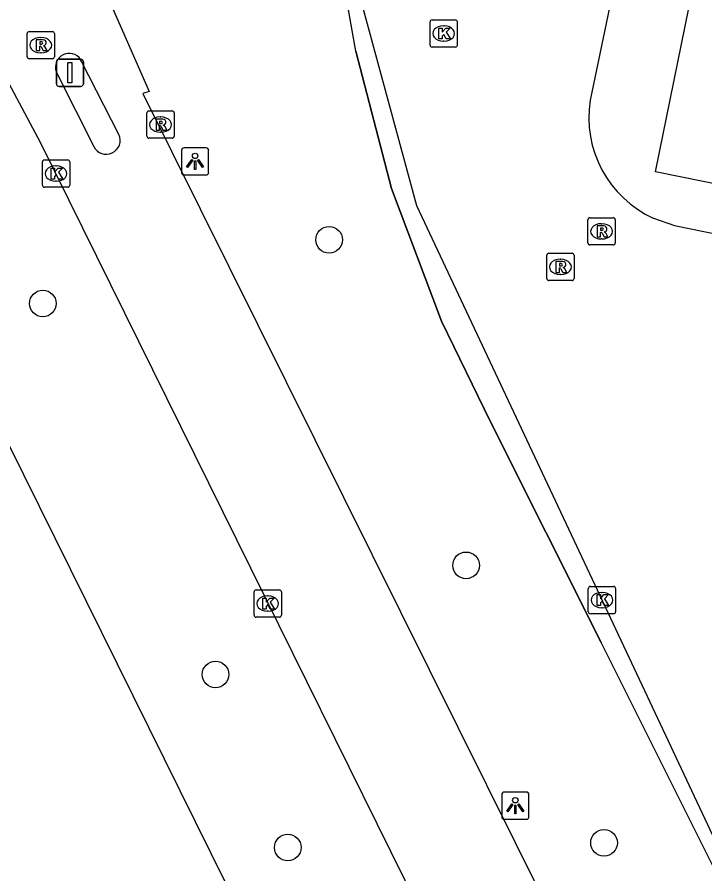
# Model space of a CAD drawing. Extents: x 157692 to 159670, y 381454 to 383289.
# Drawn here: x 158478.58 to 158503.8, y 381881.94 to 381913.38 of the extents above; entities that cross this region are included whole.
import ezdxf

# ---------------------------------------------------------------- set-up
doc = ezdxf.new("R2010")
doc.units = 0
for name, color, linetype in [('IMGEO_Afsluitpaal', 7, 'Continuous'), ('IMGEO_Berm_groen', 7, 'Continuous'), ('IMGEO_Boom', 7, 'Continuous'), ('IMGEO_Fietspad_gesloten', 7, 'Continuous'), ('IMGEO_Groenvoorziening', 7, 'Continuous'), ('IMGEO_Hek', 7, 'Continuous'), ('IMGEO_Kolk', 7, 'Continuous'), ('IMGEO_Lichtpunt', 7, 'Continuous'), ('IMGEO_Pand', 7, 'Continuous'), ('IMGEO_Rijbaan_lokaal_open', 7, 'Continuous'), ('IMGEO_Rioolput', 7, 'Continuous')]:
    doc.layers.add(name, color=color, linetype=linetype)

msp = doc.modelspace()

# ---------------------------------------------------------------- linework, layer by layer
at = {"layer": 'IMGEO_Afsluitpaal'}
for p, q in [((158480.021, 381910.934), (158480.021, 381911.734)), ((158480.021, 381911.734), (158480.021, 381910.934)), ((158480.121, 381911.834), (158480.911, 381911.834)), ((158480.911, 381911.834), (158480.121, 381911.834)), ((158481.011, 381911.734), (158481.011, 381910.934)), ((158481.011, 381910.934), (158481.011, 381911.734)), ((158480.911, 381910.834), (158480.121, 381910.834)), ((158480.121, 381910.834), (158480.911, 381910.834))]:
    msp.add_line(p, q, dxfattribs=at)
msp.add_lwpolyline([(158480.441, 381911.709), (158480.591, 381911.709), (158480.591, 381910.959), (158480.441, 381910.959), (158480.441, 381911.709)], dxfattribs=at)
for centre, start, end in [((158480.121, 381911.734), 90, 180), ((158480.121, 381911.734), 90, 180), ((158480.911, 381911.734), 0, 90), ((158480.911, 381911.734), 360, 90), ((158480.121, 381910.934), 180, 270), ((158480.121, 381910.934), 180, 270), ((158480.911, 381910.934), 270, 0), ((158480.911, 381910.934), 270, 0)]:
    msp.add_arc(centre, 0.1, start, end, dxfattribs=at)
at = {"layer": 'IMGEO_Berm_groen'}
msp.add_lwpolyline([(158473.086, 381908.164), (158500, 381853.744), (158502.7, 381848.284), (158517.225, 381818.911)], dxfattribs=at)
at = {"layer": 'IMGEO_Boom'}
for centre in [(158490.023, 381905.206), (158479.526, 381902.868), (158495.047, 381893.258), (158485.859, 381889.254), (158488.507, 381882.904), (158500.105, 381883.076)]:
    msp.add_circle(centre, 0.489, dxfattribs=at)
at = {"layer": 'IMGEO_Fietspad_gesloten'}
for points in [[(158481.872, 381914.195), (158483.426, 381910.65), (158483.198, 381910.569), (158500, 381876.738), (158526.79, 381822.796)], [(158482.315, 381909.068), (158480.94, 381911.742), (158480.856, 381911.897)], [(158480.046, 381911.291), (158481.395, 381908.63)], [(158522.984, 381820.695), (158500, 381867.143), (158479.458, 381908.75), (158478.283, 381910.956)]]:
    msp.add_lwpolyline(points, dxfattribs=at)
for centre, radius, start, end in [((158480.496, 381911.533), 0.511, 45.3052, 208.2987), ((158481.853, 381908.854), 0.509, 206.0661, 24.8509)]:
    msp.add_arc(centre, radius, start, end, dxfattribs=at)
at = {"layer": 'IMGEO_Groenvoorziening'}
msp.add_lwpolyline([(158531.578, 381827.232), (158531.243, 381827.901), (158502.7, 381885.02), (158500, 381890.423), (158495.939, 381898.528), (158494.143, 381902.22), (158492.315, 381907.092), (158491.006, 381912.128), (158489.697, 381919.532)], dxfattribs=at)
at = {"layer": 'IMGEO_Hek'}
for points in [[(158491.006, 381912.128), (158492.315, 381907.092), (158494.143, 381902.22), (158495.939, 381898.528)], [(158495.939, 381898.528), (158500, 381890.423)]]:
    msp.add_lwpolyline(points, dxfattribs=at)
at = {"layer": 'IMGEO_Kolk'}
for p, q in [((158493.725, 381912.35), (158493.725, 381913.202)), ((158493.8, 381913.276), (158494.652, 381913.276)), ((158494.726, 381913.202), (158494.726, 381912.35)), ((158494.213, 381913.056), (158494.238, 381913.056)), ((158494.652, 381912.276), (158493.8, 381912.276)), ((158494.236, 381912.496), (158494.211, 381912.496)), ((158479.585, 381908.134), (158480.437, 381908.134)), ((158479.51, 381907.208), (158479.51, 381908.06)), ((158479.998, 381907.914), (158480.023, 381907.914)), ((158480.511, 381908.06), (158480.511, 381907.208)), ((158480.021, 381907.354), (158479.996, 381907.354)), ((158480.437, 381907.134), (158479.585, 381907.134)), ((158499.53, 381891.558), (158499.53, 381892.41)), ((158499.605, 381892.484), (158500.457, 381892.484)), ((158500.531, 381892.41), (158500.531, 381891.558)), ((158487.272, 381891.429), (158487.272, 381892.281)), ((158487.347, 381892.355), (158488.199, 381892.355)), ((158487.76, 381892.135), (158487.785, 381892.135)), ((158488.273, 381892.281), (158488.273, 381891.429)), ((158500.018, 381892.264), (158500.043, 381892.264)), ((158487.783, 381891.575), (158487.758, 381891.575)), ((158500.457, 381891.484), (158499.605, 381891.484)), ((158500.041, 381891.704), (158500.016, 381891.704)), ((158488.199, 381891.355), (158487.347, 381891.355))]:
    msp.add_line(p, q, dxfattribs=at)
for points in [[(158493.725, 381912.35), (158493.725, 381913.202)], [(158493.8, 381913.276), (158494.652, 381913.276)], [(158494.726, 381913.202), (158494.726, 381912.35)], [(158494.046, 381912.976), (158494.169, 381912.976), (158494.169, 381912.825), (158494.299, 381912.976), (158494.463, 381912.976), (158494.317, 381912.825), (158494.47, 381912.576), (158494.318, 381912.576), (158494.233, 381912.74), (158494.169, 381912.673), (158494.169, 381912.576), (158494.046, 381912.576), (158494.046, 381912.976)], [(158494.652, 381912.276), (158493.8, 381912.276)], [(158479.585, 381908.134), (158480.437, 381908.134)], [(158479.51, 381907.208), (158479.51, 381908.06)], [(158479.831, 381907.834), (158479.954, 381907.834), (158479.954, 381907.683), (158480.084, 381907.834), (158480.248, 381907.834), (158480.102, 381907.683), (158480.255, 381907.434), (158480.103, 381907.434), (158480.018, 381907.598), (158479.954, 381907.531), (158479.954, 381907.434), (158479.831, 381907.434), (158479.831, 381907.834)], [(158480.511, 381908.06), (158480.511, 381907.208)], [(158480.437, 381907.134), (158479.585, 381907.134)], [(158499.53, 381891.558), (158499.53, 381892.41)], [(158499.605, 381892.484), (158500.457, 381892.484)], [(158500.531, 381892.41), (158500.531, 381891.558)], [(158487.272, 381891.429), (158487.272, 381892.281)], [(158487.347, 381892.355), (158488.199, 381892.355)], [(158488.273, 381892.281), (158488.273, 381891.429)], [(158499.851, 381892.184), (158499.974, 381892.184), (158499.974, 381892.033), (158500.104, 381892.184), (158500.268, 381892.184), (158500.122, 381892.033), (158500.275, 381891.784), (158500.123, 381891.784), (158500.038, 381891.948), (158499.974, 381891.881), (158499.974, 381891.784), (158499.851, 381891.784), (158499.851, 381892.184)], [(158487.593, 381892.055), (158487.716, 381892.055), (158487.716, 381891.904), (158487.846, 381892.055), (158488.01, 381892.055), (158487.864, 381891.904), (158488.017, 381891.655), (158487.865, 381891.655), (158487.78, 381891.819), (158487.716, 381891.752), (158487.716, 381891.655), (158487.593, 381891.655), (158487.593, 381892.055)], [(158500.457, 381891.484), (158499.605, 381891.484)], [(158488.199, 381891.355), (158487.347, 381891.355)]]:
    msp.add_lwpolyline(points, dxfattribs=at)
for centre, start, end in [((158493.802, 381913.2), 91.552, 178.448), ((158493.802, 381913.2), 91.552, 178.448), ((158494.65, 381913.2), 1.552, 88.448), ((158494.65, 381913.2), 1.552, 88.448), ((158493.802, 381912.352), 181.552, 268.448), ((158493.802, 381912.352), 181.552, 268.448), ((158494.65, 381912.352), 271.552, 358.448), ((158494.65, 381912.352), 271.552, 358.448), ((158479.587, 381908.058), 91.552, 178.448), ((158479.587, 381908.058), 91.552, 178.448), ((158480.435, 381908.058), 1.552, 88.448), ((158480.435, 381908.058), 1.552, 88.448), ((158479.587, 381907.21), 181.552, 268.448), ((158479.587, 381907.21), 181.552, 268.448), ((158480.435, 381907.21), 271.552, 358.448), ((158480.435, 381907.21), 271.552, 358.448), ((158499.607, 381892.408), 91.552, 178.448), ((158499.607, 381892.408), 91.552, 178.448), ((158500.455, 381892.408), 1.552, 88.448), ((158500.455, 381892.408), 1.552, 88.448), ((158487.349, 381892.279), 91.552, 178.448), ((158487.349, 381892.279), 91.552, 178.448), ((158488.197, 381892.279), 1.552, 88.448), ((158488.197, 381892.279), 1.552, 88.448), ((158499.607, 381891.56), 181.552, 268.448), ((158499.607, 381891.56), 181.552, 268.448), ((158500.455, 381891.56), 271.552, 358.448), ((158500.455, 381891.56), 271.552, 358.448), ((158487.349, 381891.431), 181.552, 268.448), ((158487.349, 381891.431), 181.552, 268.448), ((158488.197, 381891.431), 271.552, 358.448), ((158488.197, 381891.431), 271.552, 358.448)]:
    msp.add_arc(centre, 0.0765, start, end, dxfattribs=at)
for centre, major_axis, ratio, start_param, end_param in [((158494.212, 381912.776), (-0.387, 0.002), 0.722429, 4.712389, 7.853982), ((158494.237, 381912.776), (-0.39, 0.002), 0.717154, 1.570796, 4.712389), ((158479.997, 381907.634), (-0.387, 0.002), 0.722429, 4.712389, 7.853982), ((158480.022, 381907.634), (-0.39, 0.002), 0.717154, 1.570796, 4.712389), ((158487.759, 381891.855), (-0.387, 0.002), 0.722429, 4.712389, 7.853982), ((158487.784, 381891.855), (-0.39, 0.002), 0.717154, 1.570796, 4.712389), ((158500.017, 381891.984), (-0.387, 0.002), 0.722429, 4.712389, 7.853982), ((158500.042, 381891.984), (-0.39, 0.002), 0.717154, 1.570796, 4.712389)]:
    msp.add_ellipse(centre, major_axis=major_axis, ratio=ratio, start_param=start_param, end_param=end_param, dxfattribs=at)
at = {"layer": 'IMGEO_Lichtpunt'}
for p, q in [((158484.611, 381908.486), (158484.611, 381907.679)), ((158484.611, 381908.486), (158484.611, 381907.679)), ((158485.513, 381908.581), (158484.705, 381908.581)), ((158485.513, 381908.581), (158484.705, 381908.581)), ((158485.607, 381907.679), (158485.607, 381908.486)), ((158485.607, 381907.679), (158485.607, 381908.486)), ((158484.705, 381907.585), (158485.513, 381907.585)), ((158484.705, 381907.585), (158485.513, 381907.585)), ((158496.354, 381884.842), (158496.354, 381884.035)), ((158496.354, 381884.842), (158496.354, 381884.035)), ((158497.256, 381884.937), (158496.448, 381884.937)), ((158497.256, 381884.937), (158496.448, 381884.937)), ((158497.35, 381884.035), (158497.35, 381884.842)), ((158497.35, 381884.035), (158497.35, 381884.842)), ((158496.448, 381883.941), (158497.256, 381883.941)), ((158496.448, 381883.941), (158497.256, 381883.941))]:
    msp.add_line(p, q, dxfattribs=at)
for points in [[(158484.985, 381908.15), (158485.024, 381908.122), (158484.836, 381907.86), (158484.798, 381907.887), (158484.985, 381908.15)], [(158485.087, 381908.102), (158485.134, 381908.102), (158485.134, 381907.78), (158485.087, 381907.78), (158485.087, 381908.102)], [(158485.197, 381908.122), (158485.235, 381908.149), (158485.422, 381907.887), (158485.383, 381907.859), (158485.197, 381908.122)], [(158496.728, 381884.506), (158496.767, 381884.478), (158496.579, 381884.216), (158496.541, 381884.243), (158496.728, 381884.506)], [(158496.83, 381884.458), (158496.877, 381884.458), (158496.877, 381884.136), (158496.83, 381884.136), (158496.83, 381884.458)], [(158496.94, 381884.478), (158496.978, 381884.505), (158497.165, 381884.243), (158497.126, 381884.215), (158496.94, 381884.478)]]:
    msp.add_lwpolyline(points, dxfattribs=at)
for centre in [(158485.11, 381908.284), (158496.853, 381884.64)]:
    msp.add_circle(centre, 0.0994, dxfattribs=at)
for centre, start, end in [((158484.705, 381908.486), 90, 180), ((158484.705, 381908.486), 90, 180), ((158485.513, 381908.486), 0, 90), ((158485.513, 381908.486), 0, 90), ((158484.705, 381907.679), 180, 270), ((158484.705, 381907.679), 180, 270), ((158485.513, 381907.679), 270, 0), ((158485.513, 381907.679), 270, 360), ((158496.448, 381884.842), 90, 180), ((158496.448, 381884.842), 90, 180), ((158497.256, 381884.842), 0, 90), ((158497.256, 381884.842), 0, 90), ((158496.448, 381884.035), 180, 270), ((158496.448, 381884.035), 180, 270), ((158497.256, 381884.035), 270, 0), ((158497.256, 381884.035), 270, 360)]:
    msp.add_arc(centre, 0.0946, start, end, dxfattribs=at)
at = {"layer": 'IMGEO_Pand'}
msp.add_lwpolyline([(158518.523, 381904.342), (158501.995, 381907.7), (158504.155, 381918.344), (158502.674, 381918.644), (158502.801, 381919.191), (158505.051, 381918.734), (158505.92, 381922.944), (158506.051, 381923.574), (158508.319, 381934.557), (158510.851, 381946.814)], dxfattribs=at)
at = {"layer": 'IMGEO_Rijbaan_lokaal_open'}
for points in [[(158491.219, 381929.278), (158492.177, 381929.035), (158492.488, 381928.764), (158494.804, 381926.956), (158495.221, 381926.868), (158496.07, 381930.877), (158496.196, 381931.498), (158503.605, 381929.886), (158502.458, 381924.328), (158501.376, 381918.907), (158499.595, 381910.326)], [(158518.732, 381858.285), (158517.01, 381857.37), (158504.286, 381882.924), (158493.241, 381906.447), (158489.697, 381919.532)], [(158501.914, 381905.995), (158502.692, 381905.725), (158518.182, 381902.565), (158518.523, 381904.342)]]:
    msp.add_lwpolyline(points, dxfattribs=at)
msp.add_arc((158503.629, 381909.7), 4.083, 171.1781, 245.1549, dxfattribs=at)
at = {"layer": 'IMGEO_Rioolput'}
for p, q in [((158479.025, 381912.848), (158479.877, 381912.848)), ((158478.95, 381911.922), (158478.95, 381912.774)), ((158479.438, 381912.628), (158479.463, 381912.628)), ((158479.951, 381912.774), (158479.951, 381911.922)), ((158479.461, 381912.068), (158479.436, 381912.068)), ((158479.877, 381911.848), (158479.025, 381911.848)), ((158483.341, 381909.007), (158483.341, 381909.859)), ((158483.416, 381909.933), (158484.268, 381909.933)), ((158483.829, 381909.713), (158483.854, 381909.713)), ((158484.342, 381909.859), (158484.342, 381909.007)), ((158483.852, 381909.153), (158483.827, 381909.153)), ((158484.268, 381908.933), (158483.416, 381908.933)), ((158499.515, 381905.089), (158499.515, 381905.941)), ((158499.59, 381906.015), (158500.442, 381906.015)), ((158500.516, 381905.941), (158500.516, 381905.089)), ((158500.003, 381905.795), (158500.028, 381905.795)), ((158500.442, 381905.015), (158499.59, 381905.015)), ((158500.026, 381905.235), (158500.001, 381905.235)), ((158498.081, 381904.71), (158498.933, 381904.71)), ((158498.006, 381903.784), (158498.006, 381904.636)), ((158498.494, 381904.49), (158498.519, 381904.49)), ((158499.007, 381904.636), (158499.007, 381903.784)), ((158498.933, 381903.71), (158498.081, 381903.71)), ((158498.517, 381903.93), (158498.492, 381903.93))]:
    msp.add_line(p, q, dxfattribs=at)
for points in [[(158479.025, 381912.848), (158479.877, 381912.848)], [(158478.95, 381911.922), (158478.95, 381912.774)], [(158479.539, 381912.546), (158479.287, 381912.548), (158479.287, 381912.148)], [(158479.951, 381912.774), (158479.951, 381911.922)], [(158479.287, 381912.148), (158479.411, 381912.148), (158479.411, 381912.31), (158479.422, 381912.31)], [(158479.465, 381912.467), (158479.411, 381912.467), (158479.411, 381912.386)], [(158479.411, 381912.386), (158479.463, 381912.386)], [(158479.469, 381912.281), (158479.54, 381912.148), (158479.68, 381912.148), (158479.615, 381912.274)], [(158479.877, 381911.848), (158479.025, 381911.848)], [(158483.341, 381909.007), (158483.341, 381909.859)], [(158483.416, 381909.933), (158484.268, 381909.933)], [(158484.342, 381909.859), (158484.342, 381909.007)], [(158483.93, 381909.631), (158483.678, 381909.633), (158483.678, 381909.233)], [(158483.678, 381909.233), (158483.802, 381909.233), (158483.802, 381909.395), (158483.813, 381909.395)], [(158483.856, 381909.552), (158483.802, 381909.552), (158483.802, 381909.471)], [(158483.802, 381909.471), (158483.854, 381909.471)], [(158483.86, 381909.366), (158483.931, 381909.233), (158484.071, 381909.233), (158484.006, 381909.359)], [(158484.268, 381908.933), (158483.416, 381908.933)], [(158499.515, 381905.089), (158499.515, 381905.941)], [(158499.59, 381906.015), (158500.442, 381906.015)], [(158500.516, 381905.941), (158500.516, 381905.089)], [(158500.104, 381905.713), (158499.852, 381905.715), (158499.852, 381905.315)], [(158500.03, 381905.634), (158499.976, 381905.634), (158499.976, 381905.553)], [(158499.852, 381905.315), (158499.976, 381905.315), (158499.976, 381905.477), (158499.987, 381905.477)], [(158499.976, 381905.553), (158500.028, 381905.553)], [(158500.034, 381905.448), (158500.105, 381905.315), (158500.245, 381905.315), (158500.18, 381905.441)], [(158500.442, 381905.015), (158499.59, 381905.015)], [(158498.081, 381904.71), (158498.933, 381904.71)], [(158498.006, 381903.784), (158498.006, 381904.636)], [(158498.595, 381904.408), (158498.343, 381904.41), (158498.343, 381904.01)], [(158498.521, 381904.329), (158498.467, 381904.329), (158498.467, 381904.248)], [(158499.007, 381904.636), (158499.007, 381903.784)], [(158498.343, 381904.01), (158498.467, 381904.01), (158498.467, 381904.172), (158498.478, 381904.172)], [(158498.467, 381904.248), (158498.519, 381904.248)], [(158498.525, 381904.143), (158498.596, 381904.01), (158498.736, 381904.01), (158498.671, 381904.136)], [(158498.933, 381903.71), (158498.081, 381903.71)]]:
    msp.add_lwpolyline(points, dxfattribs=at)
for centre, radius, start, end in [((158479.027, 381912.772), 0.0765, 91.552, 178.448), ((158479.027, 381912.772), 0.0765, 91.552, 178.448), ((158479.875, 381912.772), 0.0765, 1.552, 88.448), ((158479.875, 381912.772), 0.0765, 1.552, 88.448), ((158479.538, 381912.436), 0.109, 350.3612, 89.416), ((158479.421, 381912.257), 0.0533, 26.0293, 88.6989), ((158479.447, 381912.575), 0.19, 274.7715, 282.9687), ((158479.471, 381912.371), 0.0964, 77.0061, 93.1865), ((158479.485, 381912.428), 0.0378, 276.6634, 79.6772), ((158479.536, 381912.436), 0.112, 277.5842, 350.9817), ((158479.52, 381912.221), 0.108, 29.5134, 73.7905), ((158479.027, 381911.924), 0.0765, 181.552, 268.448), ((158479.027, 381911.924), 0.0765, 181.552, 268.448), ((158479.875, 381911.924), 0.0765, 271.552, 358.448), ((158479.875, 381911.924), 0.0765, 271.552, 358.448), ((158483.418, 381909.857), 0.0765, 91.552, 178.448), ((158483.418, 381909.857), 0.0765, 91.552, 178.448), ((158484.266, 381909.857), 0.0765, 1.552, 88.448), ((158484.266, 381909.857), 0.0765, 1.552, 88.448), ((158483.812, 381909.342), 0.0533, 26.0293, 88.6989), ((158483.838, 381909.66), 0.19, 274.7715, 282.9687), ((158483.862, 381909.456), 0.0964, 77.0061, 93.1865), ((158483.876, 381909.513), 0.0378, 276.6634, 79.6772), ((158483.929, 381909.521), 0.109, 350.3612, 89.416), ((158483.927, 381909.521), 0.112, 277.5842, 350.9817), ((158483.911, 381909.306), 0.108, 29.5134, 73.7905), ((158483.418, 381909.009), 0.0765, 181.552, 268.448), ((158483.418, 381909.009), 0.0765, 181.552, 268.448), ((158484.266, 381909.009), 0.0765, 271.552, 358.448), ((158484.266, 381909.009), 0.0765, 271.552, 358.448), ((158499.592, 381905.939), 0.0765, 91.552, 178.448), ((158499.592, 381905.939), 0.0765, 91.552, 178.448), ((158500.44, 381905.939), 0.0765, 1.552, 88.448), ((158500.44, 381905.939), 0.0765, 1.552, 88.448), ((158500.036, 381905.538), 0.0964, 77.0061, 93.1865), ((158500.05, 381905.595), 0.0378, 276.6634, 79.6772), ((158500.103, 381905.603), 0.109, 350.3612, 89.416), ((158499.986, 381905.424), 0.0533, 26.0293, 88.6989), ((158500.012, 381905.742), 0.19, 274.7715, 282.9687), ((158500.101, 381905.603), 0.112, 277.5842, 350.9817), ((158500.085, 381905.388), 0.108, 29.5134, 73.7905), ((158499.592, 381905.091), 0.0765, 181.552, 268.448), ((158499.592, 381905.091), 0.0765, 181.552, 268.448), ((158500.44, 381905.091), 0.0765, 271.552, 358.448), ((158500.44, 381905.091), 0.0765, 271.552, 358.448), ((158498.083, 381904.634), 0.0765, 91.552, 178.448), ((158498.083, 381904.634), 0.0765, 91.552, 178.448), ((158498.931, 381904.634), 0.0765, 1.552, 88.448), ((158498.931, 381904.634), 0.0765, 1.552, 88.448), ((158498.527, 381904.233), 0.0964, 77.0061, 93.1865), ((158498.594, 381904.298), 0.109, 350.3612, 89.416), ((158498.477, 381904.119), 0.0533, 26.0293, 88.6989), ((158498.503, 381904.437), 0.19, 274.7715, 282.9687), ((158498.541, 381904.29), 0.0378, 276.6634, 79.6772), ((158498.592, 381904.298), 0.112, 277.5842, 350.9817), ((158498.576, 381904.083), 0.108, 29.5134, 73.7905), ((158498.083, 381903.786), 0.0765, 181.552, 268.448), ((158498.083, 381903.786), 0.0765, 181.552, 268.448), ((158498.931, 381903.786), 0.0765, 271.552, 358.448), ((158498.931, 381903.786), 0.0765, 271.552, 358.448)]:
    msp.add_arc(centre, radius, start, end, dxfattribs=at)
for centre, major_axis, ratio, start_param, end_param in [((158479.437, 381912.348), (-0.387, 0.002), 0.722429, 4.712389, 7.853982), ((158479.462, 381912.348), (-0.39, 0.002), 0.717154, 1.570796, 4.712389), ((158483.828, 381909.433), (-0.387, 0.002), 0.722429, 4.712389, 7.853982), ((158483.853, 381909.433), (-0.39, 0.002), 0.717154, 1.570796, 4.712389), ((158500.002, 381905.515), (-0.387, 0.002), 0.722429, 4.712389, 7.853982), ((158500.027, 381905.515), (-0.39, 0.002), 0.717154, 1.570796, 4.712389), ((158498.493, 381904.21), (-0.387, 0.002), 0.722429, 4.712389, 7.853982), ((158498.518, 381904.21), (-0.39, 0.002), 0.717154, 1.570796, 4.712389)]:
    msp.add_ellipse(centre, major_axis=major_axis, ratio=ratio, start_param=start_param, end_param=end_param, dxfattribs=at)

doc.saveas('drawing.dxf')
